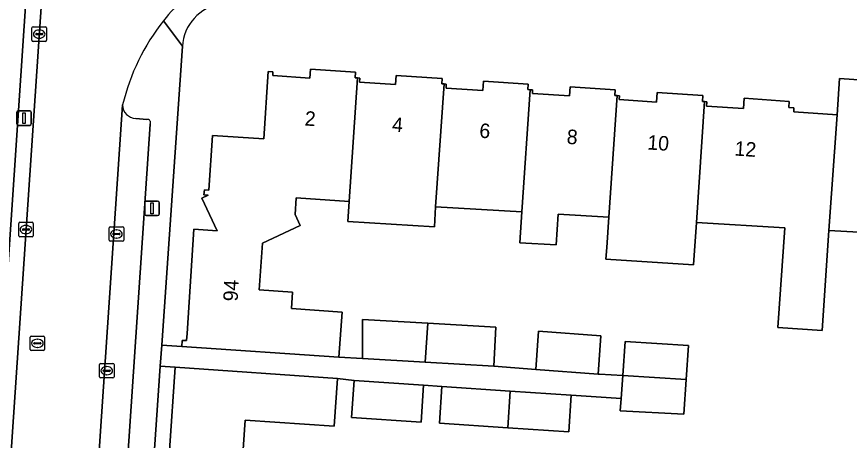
# Model space of a CAD drawing. Extents: x 161848 to 162726, y 385382 to 386521.
# Drawn here: x 162056.3 to 162113.7, y 386316.7 to 386345.9 of the extents above; entities that cross this region are included whole.
import ezdxf

# ---------------------------------------------------------------- set-up
doc = ezdxf.new("R2010")
doc.units = 0
for name, color, linetype in [('IMGEO_Erf', 7, 'Continuous'), ('IMGEO_Fietspad_gesloten', 7, 'Continuous'), ('IMGEO_Kolk', 7, 'Continuous'), ('IMGEO_Lichtmast', 7, 'Continuous'), ('IMGEO_Pand', 7, 'Continuous'), ('IMGEO_Pand_nummerreeks', 7, 'Continuous'), ('IMGEO_Parkeervlak_open', 7, 'Continuous'), ('IMGEO_Rijbaan_lokaal_open', 7, 'Continuous'), ('IMGEO_Rioolput', 7, 'Continuous'), ('IMGEO_Voetpad_open', 7, 'Continuous')]:
    doc.layers.add(name, color=color, linetype=linetype)

msp = doc.modelspace()

# ---------------------------------------------------------------- linework, layer by layer
at = {"layer": 'IMGEO_Erf'}
for points in [[(162067.745, 386343.857), (162066.326, 386323.241), (162067.707, 386323.148), (162067.735, 386323.574), (162068.034, 386323.555), (162068.069, 386324.05), (162068.548, 386331.238), (162070.154, 386331.131), (162069.095, 386333.377), (162069.535, 386333.597), (162069.236, 386333.62), (162069.262, 386333.961), (162069.562, 386333.938), (162069.817, 386337.715), (162073.355, 386337.472), (162073.671, 386342.115), (162073.993, 386342.093), (162073.976, 386341.839), (162076.533, 386341.665), (162076.576, 386342.291), (162079.695, 386342.079), (162079.668, 386341.686), (162079.828, 386341.675), (162079.985, 386341.664), (162079.966, 386341.387), (162082.453, 386341.218), (162082.496, 386341.849), (162085.66, 386341.634), (162085.636, 386341.273), (162085.79, 386341.263), (162085.945, 386341.252), (162085.926, 386340.98), (162088.464, 386340.807), (162088.508, 386341.448), (162091.585, 386341.239), (162091.56, 386340.874), (162091.728, 386340.863), (162091.895, 386340.852), (162091.878, 386340.609), (162094.45, 386340.434), (162094.492, 386341.055), (162097.598, 386340.844), (162097.572, 386340.465), (162097.725, 386340.455), (162097.882, 386340.444), (162097.864, 386340.179), (162100.445, 386340.004), (162100.49, 386340.667), (162103.639, 386340.453), (162103.612, 386340.056), (162103.758, 386340.046), (162103.903, 386340.036), (162103.883, 386339.74), (162106.438, 386339.567), (162106.486, 386340.272), (162109.595, 386340.061), (162109.567, 386339.644), (162109.917, 386339.62), (162109.897, 386339.328), (162112.885, 386339.125), (162113.056, 386341.639), (162116.046, 386341.436)], [(162115.634, 386330.958), (162112.331, 386331.157), (162111.851, 386324.252), (162108.807, 386324.463), (162109.285, 386331.341), (162103.188, 386331.709), (162102.987, 386328.773), (162096.955, 386329.185), (162097.009, 386329.973), (162097.152, 386332.073), (162093.655, 386332.284), (162093.527, 386330.163), (162091.014, 386330.3), (162091.152, 386332.435), (162085.211, 386332.794), (162085.128, 386331.406), (162079.163, 386331.767), (162079.246, 386333.154), (162075.595, 386333.403), (162075.516, 386332.256), (162075.871, 386331.506), (162073.276, 386330.278), (162073.045, 386327.066), (162075.349, 386326.9), (162075.268, 386325.779), (162078.759, 386325.528), (162078.535, 386322.419), (162080.174, 386322.315), (162080.174, 386325.018), (162084.661, 386324.756), (162089.368, 386324.482), (162089.211, 386321.789), (162092.115, 386321.559), (162092.304, 386324.198), (162096.593, 386323.891), (162096.412, 386321.251), (162096.509, 386321.244), (162098.108, 386321.143), (162098.269, 386323.494), (162102.636, 386323.226), (162102.476, 386320.868), (162102.316, 386318.491), (162097.942, 386318.721), (162097.999, 386319.563), (162094.56, 386319.796), (162094.389, 386317.254), (162090.184, 386317.535), (162085.477, 386317.851), (162085.644, 386320.393), (162084.375, 386320.478), (162084.208, 386317.936), (162079.412, 386318.257), (162079.582, 386320.8), (162078.438, 386320.932), (162078.221, 386317.663), (162072.075, 386318.072), (162071.559, 386310.318)], [(162066.862, 386315.986), (162067.244, 386321.731), (162066.227, 386321.804), (162064.74, 386300.219)]]:
    msp.add_lwpolyline(points, dxfattribs=at)
msp.add_arc((162070.891, 386343.663), 3.152, 98.79398, 176.47536, dxfattribs=at)
at = {"layer": 'IMGEO_Fietspad_gesloten'}
msp.add_lwpolyline([(162054.002, 386350.846), (162045.852, 386229.774), (162049.041, 386229.563), (162049.789, 386240.833), (162050.732, 386254.748), (162051.885, 386271.703), (162053.125, 386290.31), (162053.462, 386295.238), (162056.953, 386346.978)], dxfattribs=at)
at = {"layer": 'IMGEO_Kolk'}
for p, q in [((162057.377, 386344.274), (162057.377, 386345.126)), ((162057.452, 386345.2), (162058.304, 386345.2)), ((162057.865, 386344.98), (162057.89, 386344.98)), ((162058.378, 386345.126), (162058.378, 386344.274)), ((162057.636, 386344.694), (162057.636, 386344.706)), ((162058.074, 386344.657), (162057.676, 386344.657)), ((162057.679, 386344.743), (162058.077, 386344.743)), ((162057.888, 386344.42), (162057.863, 386344.42)), ((162058.12, 386344.706), (162058.12, 386344.694)), ((162058.304, 386344.2), (162057.452, 386344.2)), ((162056.461, 386330.793), (162056.461, 386331.645)), ((162056.536, 386331.719), (162057.388, 386331.719)), ((162057.462, 386331.645), (162057.462, 386330.793)), ((162056.72, 386331.213), (162056.72, 386331.225)), ((162057.158, 386331.176), (162056.76, 386331.176)), ((162056.763, 386331.262), (162057.161, 386331.262)), ((162056.949, 386331.499), (162056.974, 386331.499)), ((162057.204, 386331.225), (162057.204, 386331.213)), ((162062.7, 386330.483), (162062.7, 386331.335)), ((162062.775, 386331.409), (162063.627, 386331.409)), ((162063.188, 386331.189), (162063.213, 386331.189)), ((162063.701, 386331.335), (162063.701, 386330.483)), ((162057.388, 386330.719), (162056.536, 386330.719)), ((162056.972, 386330.939), (162056.947, 386330.939)), ((162062.959, 386330.903), (162062.959, 386330.915)), ((162063.397, 386330.866), (162062.999, 386330.866)), ((162063.002, 386330.952), (162063.4, 386330.952)), ((162063.211, 386330.629), (162063.186, 386330.629)), ((162063.443, 386330.915), (162063.443, 386330.903)), ((162063.627, 386330.409), (162062.775, 386330.409)), ((162062.036, 386321.053), (162062.036, 386321.905)), ((162062.111, 386321.979), (162062.963, 386321.979)), ((162063.037, 386321.905), (162063.037, 386321.053)), ((162062.295, 386321.473), (162062.295, 386321.485)), ((162062.733, 386321.436), (162062.335, 386321.436)), ((162062.338, 386321.522), (162062.736, 386321.522)), ((162062.524, 386321.759), (162062.549, 386321.759)), ((162062.779, 386321.485), (162062.779, 386321.473)), ((162062.963, 386320.979), (162062.111, 386320.979)), ((162062.547, 386321.199), (162062.522, 386321.199))]:
    msp.add_line(p, q, dxfattribs=at)
for points in [[(162057.377, 386344.274), (162057.377, 386345.126)], [(162057.452, 386345.2), (162058.304, 386345.2)], [(162058.378, 386345.126), (162058.378, 386344.274)], [(162058.304, 386344.2), (162057.452, 386344.2)], [(162056.461, 386330.793), (162056.461, 386331.645)], [(162056.536, 386331.719), (162057.388, 386331.719)], [(162057.462, 386331.645), (162057.462, 386330.793)], [(162062.7, 386330.483), (162062.7, 386331.335)], [(162062.775, 386331.409), (162063.627, 386331.409)], [(162063.701, 386331.335), (162063.701, 386330.483)], [(162057.388, 386330.719), (162056.536, 386330.719)], [(162063.627, 386330.409), (162062.775, 386330.409)], [(162062.036, 386321.053), (162062.036, 386321.905)], [(162062.111, 386321.979), (162062.963, 386321.979)], [(162063.037, 386321.905), (162063.037, 386321.053)], [(162062.963, 386320.979), (162062.111, 386320.979)]]:
    msp.add_lwpolyline(points, dxfattribs=at)
for centre, radius, start, end in [((162057.454, 386345.124), 0.0765, 91.55205, 178.44795), ((162057.454, 386345.124), 0.0765, 91.55205, 178.44795), ((162058.302, 386345.124), 0.0765, 1.55205, 88.44795), ((162058.302, 386345.124), 0.0765, 1.55205, 88.44795), ((162057.454, 386344.276), 0.0765, 181.55205, 268.44795), ((162057.454, 386344.276), 0.0765, 181.55205, 268.44795), ((162057.676, 386344.703), 0.0403, 85.87752, 175.75265), ((162057.673, 386344.693), 0.0366, 178.93798, 274.71019), ((162058.077, 386344.7), 0.043, 264.86636, 352.45326), ((162058.081, 386344.705), 0.0386, 1.73085, 96.63898), ((162058.302, 386344.276), 0.0765, 271.55205, 358.44795), ((162058.302, 386344.276), 0.0765, 271.55205, 358.44795), ((162056.538, 386331.643), 0.0765, 91.55205, 178.44795), ((162056.538, 386331.643), 0.0765, 91.55205, 178.44795), ((162057.386, 386331.643), 0.0765, 1.55205, 88.44795), ((162057.386, 386331.643), 0.0765, 1.55205, 88.44795), ((162056.76, 386331.222), 0.0403, 85.87752, 175.75265), ((162056.757, 386331.212), 0.0366, 178.93798, 274.71019), ((162057.161, 386331.219), 0.043, 264.86636, 352.45326), ((162057.165, 386331.224), 0.0386, 1.73085, 96.63898), ((162062.777, 386331.333), 0.0765, 91.55205, 178.44795), ((162062.777, 386331.333), 0.0765, 91.55205, 178.44795), ((162063.625, 386331.333), 0.0765, 1.55205, 88.44795), ((162063.625, 386331.333), 0.0765, 1.55205, 88.44795), ((162056.538, 386330.795), 0.0765, 181.55205, 268.44795), ((162056.538, 386330.795), 0.0765, 181.55205, 268.44795), ((162057.386, 386330.795), 0.0765, 271.55205, 358.44795), ((162057.386, 386330.795), 0.0765, 271.55205, 358.44795), ((162062.777, 386330.485), 0.0765, 181.55205, 268.44795), ((162062.777, 386330.485), 0.0765, 181.55205, 268.44795), ((162062.999, 386330.912), 0.0403, 85.87752, 175.75265), ((162062.996, 386330.902), 0.0366, 178.93798, 274.71019), ((162063.4, 386330.909), 0.043, 264.86636, 352.45326), ((162063.404, 386330.914), 0.0386, 1.73085, 96.63898), ((162063.625, 386330.485), 0.0765, 271.55205, 358.44795), ((162063.625, 386330.485), 0.0765, 271.55205, 358.44795), ((162062.113, 386321.903), 0.0765, 91.55205, 178.44795), ((162062.113, 386321.903), 0.0765, 91.55205, 178.44795), ((162062.961, 386321.903), 0.0765, 1.55205, 88.44795), ((162062.961, 386321.903), 0.0765, 1.55205, 88.44795), ((162062.335, 386321.482), 0.0403, 85.87752, 175.75265), ((162062.332, 386321.472), 0.0366, 178.93798, 274.71019), ((162062.736, 386321.479), 0.043, 264.86636, 352.45326), ((162062.74, 386321.484), 0.0386, 1.73085, 96.63898), ((162062.113, 386321.055), 0.0765, 181.55205, 268.44795), ((162062.113, 386321.055), 0.0765, 181.55205, 268.44795), ((162062.961, 386321.055), 0.0765, 271.55205, 358.44795), ((162062.961, 386321.055), 0.0765, 271.55205, 358.44795)]:
    msp.add_arc(centre, radius, start, end, dxfattribs=at)
for centre, major_axis, ratio, start_param, end_param in [((162057.864, 386344.7), (-0.387, 0.002), 0.722429, 4.712389, 7.853982), ((162057.889, 386344.7), (-0.39, 0.002), 0.717154, 1.570796, 4.712389), ((162056.948, 386331.219), (-0.387, 0.002), 0.722429, 4.712389, 7.853982), ((162056.973, 386331.219), (-0.39, 0.002), 0.717154, 1.570796, 4.712389), ((162063.187, 386330.909), (-0.387, 0.002), 0.722429, 4.712389, 7.853982), ((162063.212, 386330.909), (-0.39, 0.002), 0.717154, 1.570796, 4.712389), ((162062.523, 386321.479), (-0.387, 0.002), 0.722429, 4.712389, 7.853982), ((162062.548, 386321.479), (-0.39, 0.002), 0.717154, 1.570796, 4.712389)]:
    msp.add_ellipse(centre, major_axis=major_axis, ratio=ratio, start_param=start_param, end_param=end_param, dxfattribs=at)
at = {"layer": 'IMGEO_Lichtmast'}
for p, q in [((162056.332, 386338.505), (162056.332, 386339.305)), ((162056.332, 386339.305), (162056.332, 386338.505)), ((162056.432, 386339.405), (162057.222, 386339.405)), ((162057.222, 386339.405), (162056.432, 386339.405)), ((162057.322, 386339.305), (162057.322, 386338.505)), ((162057.322, 386338.505), (162057.322, 386339.305)), ((162057.222, 386338.405), (162056.432, 386338.405)), ((162056.432, 386338.405), (162057.222, 386338.405)), ((162065.153, 386332.286), (162065.153, 386333.086)), ((162065.153, 386333.086), (162065.153, 386332.286)), ((162065.253, 386333.186), (162066.043, 386333.186)), ((162066.043, 386333.186), (162065.253, 386333.186)), ((162066.143, 386333.086), (162066.143, 386332.286)), ((162066.143, 386332.286), (162066.143, 386333.086)), ((162066.043, 386332.186), (162065.253, 386332.186)), ((162065.253, 386332.186), (162066.043, 386332.186))]:
    msp.add_line(p, q, dxfattribs=at)
for points in [[(162056.752, 386339.28), (162056.902, 386339.28), (162056.902, 386338.53), (162056.752, 386338.53), (162056.752, 386339.28)], [(162065.573, 386333.061), (162065.723, 386333.061), (162065.723, 386332.311), (162065.573, 386332.311), (162065.573, 386333.061)]]:
    msp.add_lwpolyline(points, dxfattribs=at)
for centre, start, end in [((162056.432, 386339.305), 90, 180), ((162056.432, 386339.305), 90, 180), ((162057.222, 386339.305), 0, 90), ((162057.222, 386339.305), 360, 90), ((162056.432, 386338.505), 180, 270), ((162056.432, 386338.505), 180, 270), ((162057.222, 386338.505), 270, 0), ((162057.222, 386338.505), 270, 0), ((162065.253, 386333.086), 90, 180), ((162065.253, 386333.086), 90, 180), ((162066.043, 386333.086), 0, 90), ((162066.043, 386333.086), 360, 90), ((162065.253, 386332.286), 180, 270), ((162065.253, 386332.286), 180, 270), ((162066.043, 386332.286), 270, 0), ((162066.043, 386332.286), 270, 0)]:
    msp.add_arc(centre, 0.1, start, end, dxfattribs=at)
at = {"layer": 'IMGEO_Pand'}
for points in [[(162122.348, 386342.826), (162122.186, 386342.837), (162122.159, 386342.445), (162116.494, 386342.83), (162116.52, 386343.212), (162116.169, 386343.236), (162116.046, 386341.436), (162113.056, 386341.639), (162112.885, 386339.125), (162112.331, 386331.157), (162115.634, 386330.958), (162118.129, 386330.808), (162118.341, 386334.321), (162121.756, 386334.089)], [(162075.595, 386333.403), (162079.246, 386333.154), (162079.828, 386341.675), (162079.668, 386341.686), (162079.695, 386342.079), (162076.576, 386342.291), (162076.533, 386341.665), (162073.976, 386341.839), (162073.993, 386342.093), (162073.671, 386342.115), (162073.355, 386337.472), (162069.817, 386337.715), (162069.562, 386333.938), (162069.262, 386333.961), (162069.236, 386333.62), (162069.535, 386333.597), (162069.095, 386333.377), (162070.154, 386331.131), (162068.548, 386331.238), (162068.069, 386324.05), (162068.034, 386323.555), (162067.735, 386323.574), (162067.707, 386323.148), (162078.535, 386322.419), (162078.759, 386325.528), (162075.268, 386325.779), (162075.349, 386326.9), (162073.045, 386327.066), (162073.276, 386330.278), (162075.871, 386331.506), (162075.516, 386332.256)], [(162085.79, 386341.263), (162085.636, 386341.273), (162085.66, 386341.634), (162082.496, 386341.849), (162082.453, 386341.218), (162079.966, 386341.387), (162079.985, 386341.664), (162079.828, 386341.675), (162079.246, 386333.154), (162079.163, 386331.767), (162085.128, 386331.406), (162085.211, 386332.794)], [(162085.211, 386332.794), (162091.152, 386332.435), (162091.728, 386340.863), (162091.56, 386340.874), (162091.585, 386341.239), (162088.508, 386341.448), (162088.464, 386340.807), (162085.926, 386340.98), (162085.945, 386341.252), (162085.79, 386341.263)], [(162097.725, 386340.455), (162097.572, 386340.465), (162097.598, 386340.844), (162094.492, 386341.055), (162094.45, 386340.434), (162091.878, 386340.609), (162091.895, 386340.852), (162091.728, 386340.863), (162091.152, 386332.435), (162091.014, 386330.3), (162093.527, 386330.163), (162093.655, 386332.284), (162097.152, 386332.073)], [(162103.758, 386340.046), (162103.612, 386340.056), (162103.639, 386340.453), (162100.49, 386340.667), (162100.445, 386340.004), (162097.864, 386340.179), (162097.882, 386340.444), (162097.725, 386340.455), (162097.152, 386332.073), (162097.009, 386329.973), (162096.955, 386329.185), (162102.987, 386328.773), (162103.188, 386331.709)], [(162112.885, 386339.125), (162109.897, 386339.328), (162109.917, 386339.62), (162109.567, 386339.644), (162109.595, 386340.061), (162106.486, 386340.272), (162106.438, 386339.567), (162103.883, 386339.74), (162103.903, 386340.036), (162103.758, 386340.046), (162103.188, 386331.709), (162109.285, 386331.341), (162108.807, 386324.463), (162111.851, 386324.252), (162112.331, 386331.157)], [(162080.174, 386325.018), (162080.174, 386322.315), (162084.477, 386322.064), (162084.661, 386324.756)], [(162089.211, 386321.789), (162089.368, 386324.482), (162084.661, 386324.756), (162084.477, 386322.064)], [(162096.412, 386321.251), (162096.593, 386323.891), (162092.304, 386324.198), (162092.115, 386321.559)], [(162102.636, 386323.226), (162098.269, 386323.494), (162098.108, 386321.143), (162102.476, 386320.868)], [(162077.654, 386309.912), (162071.559, 386310.318), (162072.075, 386318.072), (162078.221, 386317.663), (162078.438, 386320.932), (162067.244, 386321.731), (162066.862, 386315.986), (162067.842, 386315.92), (162067.517, 386311.044), (162066.548, 386311.108), (162066.146, 386305.077), (162071.055, 386304.75), (162070.879, 386302.106), (162071.219, 386302.084), (162071.194, 386301.713), (162074.388, 386301.5), (162074.434, 386302.193), (162076.961, 386302.025), (162076.938, 386301.683), (162077.112, 386301.671)], [(162079.582, 386320.8), (162079.412, 386318.257), (162084.208, 386317.936), (162084.375, 386320.478)], [(162102.476, 386320.868), (162098.108, 386321.143), (162097.999, 386319.563), (162097.942, 386318.721), (162102.316, 386318.491)], [(162090.351, 386320.078), (162085.644, 386320.393), (162085.477, 386317.851), (162090.184, 386317.535)], [(162094.389, 386317.254), (162094.56, 386319.796), (162090.351, 386320.078), (162090.184, 386317.535)]]:
    msp.add_lwpolyline(points, close=True, dxfattribs=at)
at = {"layer": 'IMGEO_Parkeervlak_open'}
for points in [[(162063.627, 386339.812), (162061.009, 386300.948)], [(162065.301, 386338.819), (162064.535, 386338.886)], [(162063.06, 386301.96), (162065.522, 386338.49)]]:
    msp.add_lwpolyline(points, dxfattribs=at)
for centre, radius, start, end in [((162064.554, 386339.813), 0.927, 180.06098, 268.81438), ((162065.33, 386338.6), 0.221, 330.1183, 97.66279)]:
    msp.add_arc(centre, radius, start, end, dxfattribs=at)
at = {"layer": 'IMGEO_Rijbaan_lokaal_open'}
for points in [[(162058.028, 386346.909), (162054.511, 386295.129), (162054.173, 386290.223), (162052.908, 386271.635), (162051.766, 386254.681), (162050.834, 386240.782), (162049.721, 386223.815), (162046.601, 386176.338), (162046.003, 386167.514), (162045.648, 386162.285), (162044.342, 386142.167), (162043.224, 386125.333), (162042.345, 386112.63), (162048.375, 386112.1), (162048.498, 386113.868), (162051.328, 386155.749)], [(162061.009, 386300.948), (162063.627, 386339.812)]]:
    msp.add_lwpolyline(points, dxfattribs=at)
for centre, radius, start, end in [((162078.207, 386336.382), 14.955, 125.3104, 141.82163), ((162078.295, 386336.28), 15.088, 141.7243, 166.46177)]:
    msp.add_arc(centre, radius, start, end, dxfattribs=at)
at = {"layer": 'IMGEO_Rioolput'}
for p, q in [((162057.25, 386322.943), (162057.25, 386323.795)), ((162057.325, 386323.869), (162058.177, 386323.869)), ((162057.738, 386323.649), (162057.763, 386323.649)), ((162058.251, 386323.795), (162058.251, 386322.943)), ((162057.509, 386323.363), (162057.509, 386323.375)), ((162057.947, 386323.326), (162057.549, 386323.326)), ((162057.552, 386323.412), (162057.95, 386323.412)), ((162057.761, 386323.089), (162057.736, 386323.089)), ((162057.993, 386323.375), (162057.993, 386323.363)), ((162058.177, 386322.869), (162057.325, 386322.869))]:
    msp.add_line(p, q, dxfattribs=at)
for points in [[(162057.25, 386322.943), (162057.25, 386323.795)], [(162057.325, 386323.869), (162058.177, 386323.869)], [(162058.251, 386323.795), (162058.251, 386322.943)], [(162058.177, 386322.869), (162057.325, 386322.869)]]:
    msp.add_lwpolyline(points, dxfattribs=at)
for centre, radius, start, end in [((162057.327, 386323.793), 0.0765, 91.55205, 178.44795), ((162057.327, 386323.793), 0.0765, 91.55205, 178.44795), ((162058.175, 386323.793), 0.0765, 1.55205, 88.44795), ((162058.175, 386323.793), 0.0765, 1.55205, 88.44795), ((162057.549, 386323.372), 0.0403, 85.87752, 175.75265), ((162057.546, 386323.362), 0.0366, 178.93798, 274.71019), ((162057.95, 386323.369), 0.043, 264.86636, 352.45326), ((162057.954, 386323.374), 0.0386, 1.73085, 96.63898), ((162057.327, 386322.945), 0.0765, 181.55205, 268.44795), ((162057.327, 386322.945), 0.0765, 181.55205, 268.44795), ((162058.175, 386322.945), 0.0765, 271.55205, 358.44795), ((162058.175, 386322.945), 0.0765, 271.55205, 358.44795)]:
    msp.add_arc(centre, radius, start, end, dxfattribs=at)
for centre, major_axis, ratio, start_param, end_param in [((162057.737, 386323.369), (-0.387, 0.002), 0.722429, 4.712389, 7.853982), ((162057.762, 386323.369), (-0.39, 0.002), 0.717154, 1.570796, 4.712389)]:
    msp.add_ellipse(centre, major_axis=major_axis, ratio=ratio, start_param=start_param, end_param=end_param, dxfattribs=at)
at = {"layer": 'IMGEO_Voetpad_open'}
for points in [[(162058.028, 386346.909), (162056.953, 386346.978), (162053.462, 386295.238), (162054.511, 386295.129)], [(162089.211, 386321.789), (162084.477, 386322.064), (162080.174, 386322.315), (162078.535, 386322.419), (162067.707, 386323.148), (162066.326, 386323.241), (162066.227, 386321.804), (162067.244, 386321.731), (162078.438, 386320.932), (162079.582, 386320.8), (162084.375, 386320.478), (162085.644, 386320.393), (162090.351, 386320.078), (162094.56, 386319.796), (162097.999, 386319.563), (162098.108, 386321.143), (162096.509, 386321.244), (162096.412, 386321.251), (162092.115, 386321.559)]]:
    msp.add_lwpolyline(points, close=True, dxfattribs=at)
for points in [[(162066.227, 386321.804), (162066.326, 386323.241), (162067.745, 386343.857), (162066.451, 386345.626)], [(162066.451, 386345.626), (162067.745, 386343.857)], [(162064.535, 386338.886), (162065.301, 386338.819)], [(162065.522, 386338.49), (162063.06, 386301.96)], [(162064.74, 386300.219), (162066.227, 386321.804)]]:
    msp.add_lwpolyline(points, dxfattribs=at)
for centre, radius, start, end in [((162078.207, 386336.382), 14.955, 125.3104, 141.82163), ((162070.891, 386343.663), 3.152, 98.79398, 176.47536), ((162078.295, 386336.28), 15.088, 141.7243, 166.46177), ((162064.554, 386339.813), 0.927, 180.06098, 268.81438), ((162065.33, 386338.6), 0.221, 330.1183, 97.66279)]:
    msp.add_arc(centre, radius, start, end, dxfattribs=at)

# ---------------------------------------------------------------- texts
at = {"layer": 'IMGEO_Pand_nummerreeks'}
for s, rotation, p in [('2', 356.00075, (162076.159, 386338.398)), ('4', 356.00075, (162082.181, 386337.977)), ('6', 356.00134, (162088.199, 386337.557)), ('8', 356.00075, (162094.224, 386337.136)), ('10', 356.00075, (162099.782, 386336.746)), ('12', 356.00075, (162105.796, 386336.326)), ('94', 87.04948, (162071.559, 386326.244))]:
    msp.add_text(s, height=1, rotation=rotation, dxfattribs=at).set_placement(p)

doc.saveas('drawing.dxf')
